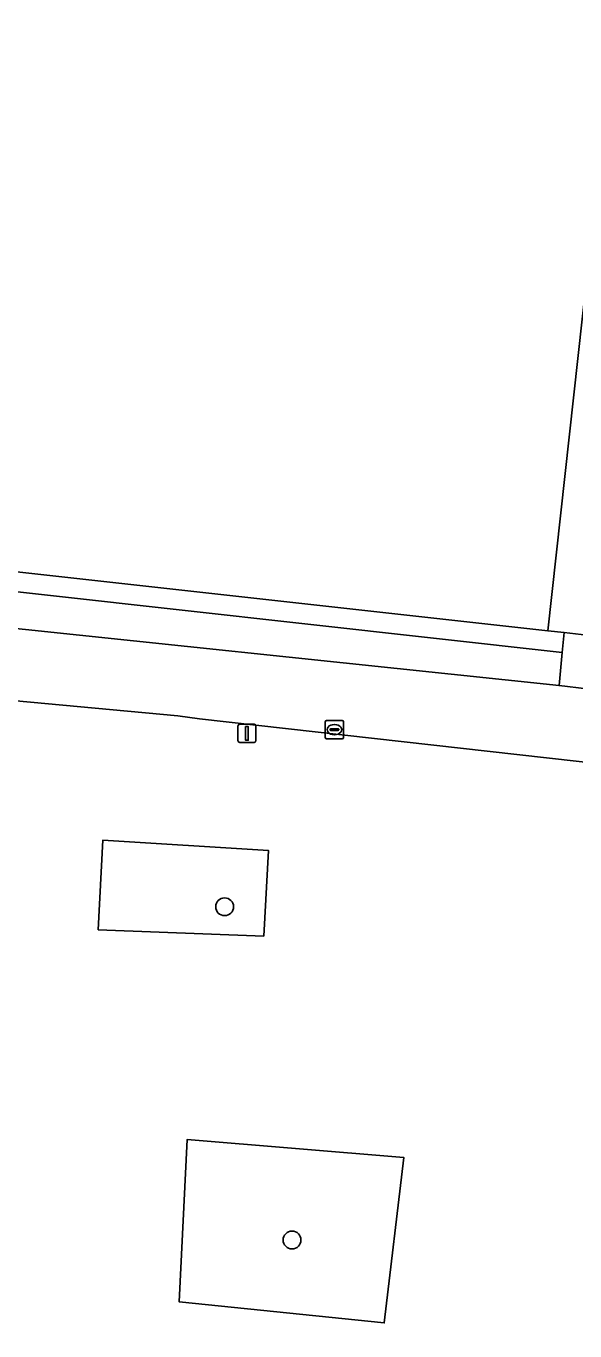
# Model space of a CAD drawing. Extents: x 162510 to 163918, y 388494 to 389774.
# Drawn here: x 162742.1 to 162772.2, y 388595.2 to 388666.7 of the extents above; entities that cross this region are included whole.
import ezdxf

# ---------------------------------------------------------------- set-up
doc = ezdxf.new("R2010")
doc.units = 0
for name, color, linetype in [('IMGEO_Boom', 7, 'Continuous'), ('IMGEO_Groenvoorziening', 7, 'Continuous'), ('IMGEO_Haag', 7, 'Continuous'), ('IMGEO_Hek', 7, 'Continuous'), ('IMGEO_Kolk', 7, 'Continuous'), ('IMGEO_Lichtmast', 7, 'Continuous'), ('IMGEO_Terreindeel_gesloten', 7, 'Continuous'), ('IMGEO_Voetpad_open', 7, 'Continuous')]:
    doc.layers.add(name, color=color, linetype=linetype)

msp = doc.modelspace()

# ---------------------------------------------------------------- linework, layer by layer
at = {"layer": 'IMGEO_Boom'}
for centre in [(162752.99, 388618.441), (162756.684, 388600.173)]:
    msp.add_circle(centre, 0.489, dxfattribs=at)
at = {"layer": 'IMGEO_Groenvoorziening'}
for points in [[(162736.376, 388636.283), (162771.485, 388632.386), (162771.587, 388633.466), (162770.693, 388633.565), (162736.498, 388637.358)], [(162771.485, 388632.386), (162736.376, 388636.283), (162736.146, 388634.254), (162771.312, 388630.56)], [(162755.134, 388616.834), (162755.401, 388621.515), (162746.311, 388622.083), (162746.063, 388617.182)], [(162746.311, 388622.083), (162755.401, 388621.515), (162755.134, 388616.834), (162746.063, 388617.182)], [(162761.731, 388595.627), (162762.808, 388604.696), (162750.941, 388605.69), (162750.496, 388596.792)], [(162750.941, 388605.69), (162762.808, 388604.696), (162761.731, 388595.627), (162750.496, 388596.792)]]:
    msp.add_lwpolyline(points, close=True, dxfattribs=at)
msp.add_lwpolyline([(162786.552, 388624.808), (162751.612, 388628.739), (162750.419, 388628.897), (162739.583, 388629.916), (162740.285, 388612.175), (162740.415, 388608.542), (162736.71, 388608.388), (162735.955, 388608.357), (162735.884, 388609.63), (162735.637, 388609.622), (162736.327, 388597.661), (162736.382, 388596.662), (162704.281, 388595.19), (162704.22, 388596.188), (162703.576, 388606.701), (162702.576, 388606.663), (162700.301, 388606.576), (162697.418, 388606.444), (162697.413, 388606.559), (162696.407, 388629.206)], dxfattribs=at)
at = {"layer": 'IMGEO_Haag'}
msp.add_lwpolyline([(162736.376, 388636.283), (162771.485, 388632.386), (162771.587, 388633.466), (162770.693, 388633.565), (162736.498, 388637.358)], close=True, dxfattribs=at)
at = {"layer": 'IMGEO_Hek'}
for points in [[(162736.498, 388637.358), (162770.693, 388633.565)], [(162770.693, 388633.565), (162771.587, 388633.466)], [(162771.587, 388633.466), (162773.143, 388633.293)]]:
    msp.add_lwpolyline(points, dxfattribs=at)
at = {"layer": 'IMGEO_Kolk'}
for p, q in [((162758.505, 388627.724), (162758.505, 388628.576)), ((162758.58, 388628.65), (162759.432, 388628.65)), ((162758.993, 388628.43), (162759.018, 388628.43)), ((162759.506, 388628.576), (162759.506, 388627.724)), ((162759.432, 388627.65), (162758.58, 388627.65)), ((162758.764, 388628.144), (162758.764, 388628.156)), ((162759.202, 388628.107), (162758.804, 388628.107)), ((162758.807, 388628.193), (162759.205, 388628.193)), ((162759.016, 388627.87), (162758.991, 388627.87)), ((162759.248, 388628.156), (162759.248, 388628.144))]:
    msp.add_line(p, q, dxfattribs=at)
for points in [[(162758.505, 388627.724), (162758.505, 388628.576)], [(162758.58, 388628.65), (162759.432, 388628.65)], [(162759.506, 388628.576), (162759.506, 388627.724)], [(162759.432, 388627.65), (162758.58, 388627.65)]]:
    msp.add_lwpolyline(points, dxfattribs=at)
for centre, radius, start, end in [((162758.582, 388628.574), 0.0765, 91.55205, 178.44795), ((162758.582, 388628.574), 0.0765, 91.55205, 178.44795), ((162759.43, 388628.574), 0.0765, 1.55205, 88.44795), ((162759.43, 388628.574), 0.0765, 1.55205, 88.44795), ((162758.582, 388627.726), 0.0765, 181.55205, 268.44795), ((162758.582, 388627.726), 0.0765, 181.55205, 268.44795), ((162758.804, 388628.153), 0.0403, 85.87752, 175.75265), ((162758.801, 388628.143), 0.0366, 178.93798, 274.71019), ((162759.205, 388628.15), 0.043, 264.86636, 352.45326), ((162759.209, 388628.155), 0.0386, 1.73085, 96.63898), ((162759.43, 388627.726), 0.0765, 271.55205, 358.44795), ((162759.43, 388627.726), 0.0765, 271.55205, 358.44795)]:
    msp.add_arc(centre, radius, start, end, dxfattribs=at)
for centre, major_axis, ratio, start_param, end_param in [((162758.992, 388628.15), (-0.387, 0.002), 0.722429, 4.712389, 7.853982), ((162759.017, 388628.15), (-0.39, 0.002), 0.717154, 1.570796, 4.712389)]:
    msp.add_ellipse(centre, major_axis=major_axis, ratio=ratio, start_param=start_param, end_param=end_param, dxfattribs=at)
at = {"layer": 'IMGEO_Lichtmast'}
for p, q in [((162753.716, 388627.545), (162753.716, 388628.345)), ((162753.716, 388628.345), (162753.716, 388627.545)), ((162753.816, 388628.445), (162754.606, 388628.445)), ((162754.606, 388628.445), (162753.816, 388628.445)), ((162754.706, 388628.345), (162754.706, 388627.545)), ((162754.706, 388627.545), (162754.706, 388628.345)), ((162754.606, 388627.445), (162753.816, 388627.445)), ((162753.816, 388627.445), (162754.606, 388627.445))]:
    msp.add_line(p, q, dxfattribs=at)
msp.add_lwpolyline([(162754.136, 388628.32), (162754.286, 388628.32), (162754.286, 388627.57), (162754.136, 388627.57), (162754.136, 388628.32)], dxfattribs=at)
for centre, start, end in [((162753.816, 388628.345), 90, 180), ((162753.816, 388628.345), 90, 180), ((162754.606, 388628.345), 0, 90), ((162754.606, 388628.345), 360, 90), ((162753.816, 388627.545), 180, 270), ((162753.816, 388627.545), 180, 270), ((162754.606, 388627.545), 270, 0), ((162754.606, 388627.545), 270, 0)]:
    msp.add_arc(centre, 0.1, start, end, dxfattribs=at)
at = {"layer": 'IMGEO_Terreindeel_gesloten'}
msp.add_lwpolyline([(162774.694, 388669.917), (162740.619, 388673.72), (162736.498, 388637.358), (162770.693, 388633.565)], close=True, dxfattribs=at)
at = {"layer": 'IMGEO_Voetpad_open'}
for points in [[(162770.693, 388633.565), (162771.587, 388633.466), (162773.143, 388633.293), (162773.442, 388633.26), (162777.401, 388669.615), (162776.803, 388669.682), (162775.27, 388669.853), (162774.694, 388669.917)], [(162772.841, 388630.389), (162771.312, 388630.56), (162736.146, 388634.254), (162732.092, 388634.724), (162732.278, 388636.348), (162730.65, 388636.497), (162724.876, 388637.257), (162725.23, 388631.074), (162737.892, 388630.075), (162739.583, 388629.916), (162750.419, 388628.897), (162751.612, 388628.739), (162786.552, 388624.808), (162792.525, 388624.136), (162797.299, 388623.599), (162811.197, 388622.036), (162811.63, 388626.04), (162807.309, 388626.518), (162795.229, 388627.875), (162793.465, 388628.073)], [(162773.143, 388633.293), (162771.587, 388633.466), (162771.485, 388632.386), (162771.312, 388630.56), (162772.841, 388630.389), (162773.037, 388632.274)]]:
    msp.add_lwpolyline(points, close=True, dxfattribs=at)

doc.saveas('drawing.dxf')
